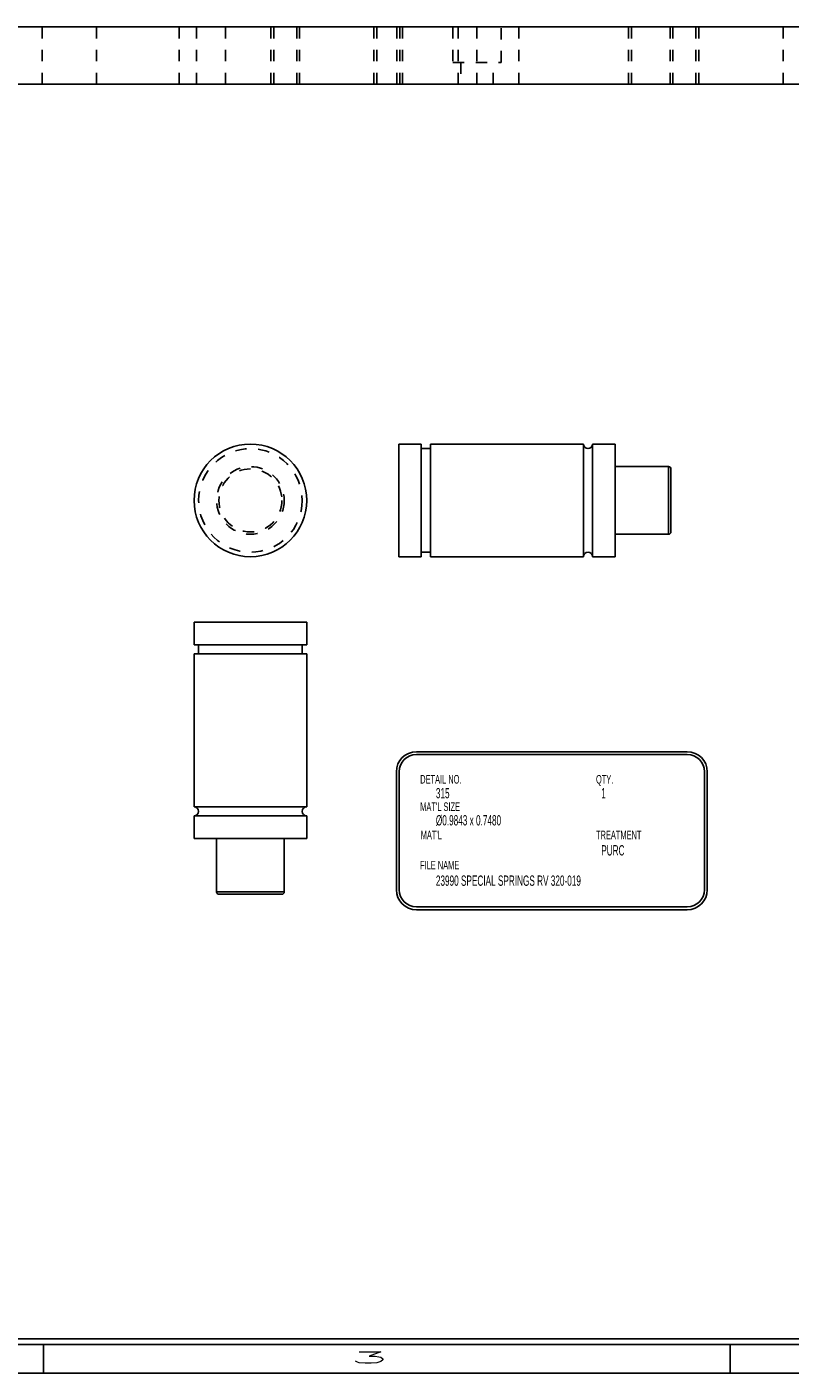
# Model space of a CAD drawing. Header units: inches. Extents: x 220 to 877, y 4 to 174.
# Tile 486 of 656: x 525 to 532, y 63 to 75. Entities that reach past the tile are written whole.
import ezdxf

# ---------------------------------------------------------------- set-up
doc = ezdxf.new("R2010")
doc.units = ezdxf.units.IN
doc.header["$LTSCALE"] = 0.5
doc.header["$MEASUREMENT"] = 0
doc.linetypes.add('HIDDEN', pattern=[0.225, 0.15, -0.075])
for name, color, linetype in [('SID-M-D', 42, 'Continuous'), ('SID-M-H', 4, 'HIDDEN'), ('SID-M-S', 105, 'Continuous')]:
    doc.layers.add(name, color=color, linetype=linetype)
doc.styles.add('R', font='ROMAND.SHX')
doc.styles.add('SLDTEXTSTYLE0', font='TXT', dxfattribs={"width": 0.595745})

# ---------------------------------------------------------------- blocks, each defined once
blk = doc.blocks.new('*U9')
at = {"layer": 'SID-M-S'}
for p, q in [((-34, -0.25), (0, -0.25)), ((-34, -0.3), (0, -0.3)), ((-17, -0.3), (-17, -0.55)), ((-11, -0.3), (-11, -0.55)), ((-34, -0.55), (0, -0.55))]:
    blk.add_line(p, q, dxfattribs=at)
at = {"layer": 'SID-M-D', "style": 'R', "width": 4}
blk.add_text('3', height=0.1, dxfattribs=at).set_placement((-14.327, -0.464))

msp = doc.modelspace()

# ---------------------------------------------------------------- linework, layer by layer
at = {"layer": 'SID-M-D'}
for p, q in [((528.66857, 68.18108), (531.03455, 68.18108)), ((528.66857, 68.15608), (531.03455, 68.15608)), ((528.49357, 68.00608), (528.49357, 66.97556)), ((528.51857, 68.00608), (528.51857, 66.97556)), ((531.18455, 68.00608), (531.18455, 66.97556)), ((531.20955, 68.00608), (531.20955, 66.97556)), ((528.66857, 66.82556), (531.03455, 66.82556)), ((528.66857, 66.80056), (531.03455, 66.80056))]:
    msp.add_line(p, q, dxfattribs=at)
for centre, radius, start, end in [((528.66857, 68.00608), 0.175, 90, 180), ((528.66857, 68.00608), 0.15, 90, 180), ((531.03455, 68.00608), 0.175, 0, 90), ((531.03455, 68.00608), 0.15, 0, 90), ((528.66857, 66.97556), 0.175, 180, 270), ((528.66857, 66.97556), 0.15, 180, 270), ((531.03455, 66.97556), 0.15, 270, 0), ((531.03455, 66.97556), 0.175, 270, 0)]:
    msp.add_arc(centre, radius, start, end, dxfattribs=at)
at = {"layer": 'SID-M-H'}
for p, q in [((525.39731, 74.51522), (525.39731, 74.01522)), ((525.87231, 74.01522), (525.87231, 74.51522)), ((526.59431, 74.51522), (526.59431, 74.01522)), ((526.74731, 74.01522), (526.74731, 74.51522)), ((527.00031, 74.01522), (527.00031, 74.51522)), ((527.39731, 74.51522), (527.39731, 74.01522)), ((527.42181, 74.51522), (527.42181, 74.01522)), ((527.62281, 74.01522), (527.62281, 74.51522)), ((527.64731, 74.01522), (527.64731, 74.51522)), ((528.29731, 74.51522), (528.29731, 74.01522)), ((528.32181, 74.51522), (528.32181, 74.01522)), ((528.49731, 74.01522), (528.49731, 74.51522)), ((528.52281, 74.01522), (528.52281, 74.51522)), ((528.54731, 74.01522), (528.54731, 74.51522)), ((528.98631, 74.51522), (528.98631, 74.20522)), ((529.03181, 74.51522), (529.03181, 74.01522)), ((529.19731, 74.51522), (529.19731, 74.01522)), ((529.40831, 74.20522), (529.40831, 74.51522)), ((529.56281, 74.01522), (529.56281, 74.51522)), ((530.52231, 74.51522), (530.52231, 74.01522)), ((530.54731, 74.01522), (530.54731, 74.51522)), ((530.88481, 74.51522), (530.88481, 74.01522)), ((530.90931, 74.51522), (530.90931, 74.01522)), ((531.11031, 74.01522), (531.11031, 74.51522)), ((531.13481, 74.01522), (531.13481, 74.51522)), ((531.87231, 74.01522), (531.87231, 74.51522)), ((528.98631, 74.20522), (529.40831, 74.20522)), ((529.05681, 74.20522), (529.05681, 74.01522)), ((529.33781, 74.01522), (529.33781, 74.20522)), ((530.87192, 70.0821), (530.87192, 70.67266)), ((526.9226, 66.95608), (527.51315, 66.95608))]:
    msp.add_line(p, q, dxfattribs=at)
for radius in [0.45276, 0.29528, 0.27559]:
    msp.add_circle((527.21788, 70.37738), radius, dxfattribs=at)
at = {"layer": 'SID-M-S'}
for p, q in [((523.95981, 74.51522), (533.50981, 74.51522)), ((519.69731, 74.01522), (537.69731, 74.01522)), ((528.71129, 70.86951), (528.51444, 70.86951)), ((528.51444, 70.86951), (528.51444, 69.88525)), ((528.71129, 70.86951), (528.71129, 69.88525)), ((528.79003, 70.83014), (528.71129, 70.83014)), ((530.12862, 70.86951), (528.79003, 70.86951)), ((528.79003, 70.86951), (528.79003, 69.88525)), ((530.12862, 70.86951), (530.12862, 69.88525)), ((530.40421, 70.86951), (530.20736, 70.86951)), ((530.20736, 70.86951), (530.20736, 69.88525)), ((530.40421, 70.86951), (530.40421, 69.88525)), ((530.87192, 70.67266), (530.40421, 70.67266)), ((530.87192, 70.67266), (530.87192, 70.0821)), ((530.89161, 70.65297), (530.89161, 70.10179)), ((530.40421, 70.0821), (530.87192, 70.0821)), ((528.51444, 69.88525), (528.71129, 69.88525)), ((528.71129, 69.92462), (528.79003, 69.92462)), ((528.79003, 69.88525), (530.12862, 69.88525)), ((530.20736, 69.88525), (530.40421, 69.88525)), ((526.72575, 69.31356), (526.72575, 69.11671)), ((527.71001, 69.31356), (526.72575, 69.31356)), ((527.71001, 69.11671), (527.71001, 69.31356)), ((527.71001, 69.11671), (526.72575, 69.11671)), ((526.76512, 69.11671), (526.76512, 69.03797)), ((527.67064, 69.03797), (527.67064, 69.11671)), ((526.72575, 69.03797), (526.72575, 67.69939)), ((527.71001, 69.03797), (526.72575, 69.03797)), ((527.71001, 67.69939), (527.71001, 69.03797)), ((527.71001, 67.69939), (526.72575, 67.69939)), ((526.72575, 67.62065), (526.72575, 67.4238)), ((527.71001, 67.62065), (526.72575, 67.62065)), ((527.71001, 67.4238), (527.71001, 67.62065)), ((527.71001, 67.4238), (526.72575, 67.4238)), ((526.9226, 67.4238), (526.9226, 66.95608)), ((527.51315, 66.95608), (527.51315, 67.4238)), ((527.51315, 66.95608), (526.9226, 66.95608)), ((527.49347, 66.9364), (526.94229, 66.9364))]:
    msp.add_line(p, q, dxfattribs=at)
msp.add_circle((527.21788, 70.37738), 0.49213, dxfattribs=at)
for centre, radius, start, end in [((530.16799, 70.86951), 0.03937, 180, 0), ((530.87192, 70.65297), 0.01969, 0, 90), ((530.87192, 70.10179), 0.01969, 270, 0), ((530.16799, 69.88525), 0.03937, 0, 180), ((526.72575, 67.66002), 0.03937, 270, 90), ((527.71001, 67.66002), 0.03937, 90, 270), ((526.94229, 66.95608), 0.01969, 180, 270), ((527.49347, 66.95608), 0.01969, 270, 0)]:
    msp.add_arc(centre, radius, start, end, dxfattribs=at)

# ---------------------------------------------------------------- block references
at = {"layer": 'SID-M-D'}
msp.add_blockref('*U9', (542.41073, 63.30167), dxfattribs=at)

# ---------------------------------------------------------------- texts
at = {"layer": 'SID-M-D', "attachment_point": 1, "style": 'SLDTEXTSTYLE0'}
for s, insert, char_height in [('DETAIL NO.', (528.70144, 67.97828), 0.075), ('QTY.', (530.23769, 67.97828), 0.075), ('315', (528.83839, 67.864), 0.09), ('1', (530.28341, 67.864), 0.09), ("MAT'L SIZE", (528.70144, 67.73818), 0.075), ('Ø0.9843 x 0.7480', (528.83839, 67.6272), 0.09), ("MAT'L", (528.70608, 67.49201), 0.075), ('TREATMENT', (530.23769, 67.49201), 0.075), ('PURC', (530.28341, 67.36489), 0.09), ('FILE NAME', (528.70015, 67.22788), 0.075), ('23990 SPECIAL SPRINGS RV 320-019', (528.83839, 67.09986), 0.09)]:
    msp.add_mtext(s, dxfattribs=dict(at, insert=insert, char_height=char_height))

doc.saveas('drawing.dxf')
